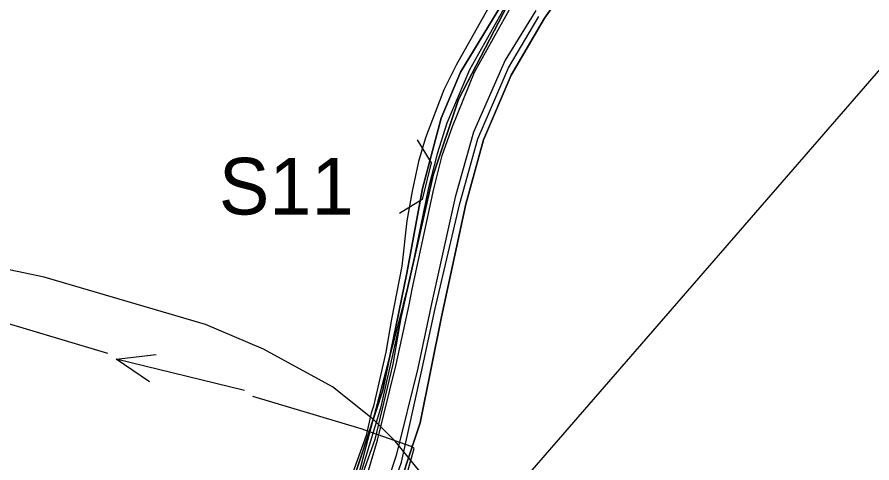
# Model space of a CAD drawing. Extents: x -645676 to -642474, y -1077513 to -1072613.
# Drawn here: x -644344.5 to -644118, y -1074273.6 to -1074155.6 of the extents above; entities that cross this region are included whole.
import ezdxf

# ---------------------------------------------------------------- set-up
doc = ezdxf.new("R2010")
doc.units = 0
for name, color, linetype in [('Kanalizace', 7, 'Continuous'), ('KULTURY_STAV', 7, 'Continuous'), ('OBVOD_PU', 7, 'Continuous'), ('P__kop___st_vaj_c_', 7, 'Continuous'), ('PC_OBJ_POPIS_STAV', 7, 'Continuous'), ('PC_OBJEKTY_STAV', 7, 'Continuous'), ('SDELOVACI', 7, 'Continuous'), ('Silnice_II__t__dy_a_III__t__dy', 7, 'Continuous'), ('VODOVOD', 7, 'Continuous'), ('VRSTEVNICE', 7, 'Continuous')]:
    doc.layers.add(name, color=color, linetype=linetype)

# ---------------------------------------------------------------- blocks, each defined once
blk = doc.blocks.new('$934')
blk.add_lwpolyline([(-2, -1), (-1, 0), (1, 0), (2, -1)])
blk = doc.blocks.new('6$1520')
blk.add_line((-3.5, 0), (3.5, 0))
blk.add_lwpolyline([(1.5, 0.75), (3.5, 0), (1.5, -0.75)])

msp = doc.modelspace()

# ---------------------------------------------------------------- linework, layer by layer
at = {"layer": 'Kanalizace'}
for p, q in [((-644214.6, -1074152.45), (-644227.52, -1074177.41)), ((-644227.52, -1074177.41), (-644234.31, -1074197.51)), ((-644234.31, -1074197.51), (-644241.54, -1074229.39)), ((-644241.54, -1074229.39), (-644248.25, -1074259.14)), ((-644248.25, -1074259.14), (-644256.42, -1074286.06)), ((-644240.08, -1074269.3), (-644239.92, -1074269.13)), ((-644239.33, -1074269.79), (-644240.08, -1074269.3))]:
    msp.add_line(p, q, dxfattribs=at)
msp.add_lwpolyline([(-644303.19, -1074361.26), (-644292.87, -1074350), (-644278.39, -1074333.4), (-644279.1, -1074330.06), (-644274.72, -1074323.21), (-644256.42, -1074286.06), (-644241.54, -1074229.39), (-644234.31, -1074197.51), (-644227.52, -1074177.41), (-644214.6, -1074152.45), (-644202.11, -1074135.18), (-644184.81, -1074119.51), (-644172.77, -1074112.68), (-644150.39, -1074099.83), (-644095.07, -1074073.95), (-644032.86, -1074045.12)], dxfattribs=at)
at = {"layer": 'KULTURY_STAV'}
for points in [[(-644355.08, -1074377.29), (-644340.72, -1074386.01), (-644337.39, -1074382.44), (-644335.21, -1074380.11), (-644331.37, -1074382.04), (-644329.31, -1074383.07), (-644327.96, -1074381.62), (-644302.98, -1074354.77), (-644299.31, -1074350.64), (-644284.74, -1074334.28), (-644281.65, -1074330.81), (-644272.76, -1074316.93), (-644263.01, -1074299.24), (-644257.6, -1074284.78), (-644247.58, -1074254.38), (-644241.28, -1074223.42), (-644237.07, -1074200.98), (-644232.18, -1074182.35), (-644227.01, -1074170.18), (-644210.92, -1074143.77)], [(-644210.92, -1074143.77), (-644227.01, -1074170.18), (-644232.18, -1074182.35), (-644237.07, -1074200.98), (-644241.28, -1074223.42), (-644247.58, -1074254.38), (-644257.6, -1074284.78), (-644263.01, -1074299.24), (-644272.76, -1074316.93), (-644281.65, -1074330.81), (-644328.48, -1074294.08), (-644348.3, -1074277.02)], [(-644126.83, -1074482.96), (-644165.01, -1074461.76), (-644166.37, -1074461.12), (-644170.07, -1074467.93), (-644188.71, -1074458.4), (-644160.16, -1074409.49), (-644182.34, -1074398.82), (-644207.74, -1074380.94), (-644229.36, -1074364.14), (-644237.36, -1074357.56), (-644244.3, -1074349.35), (-644252.39, -1074335.07), (-644259.71, -1074321.97), (-644260.16, -1074320.59), (-644260.26, -1074320.28), (-644253.72, -1074304.8), (-644245.38, -1074286.12), (-644237.75, -1074263.02), (-644232.1, -1074235.01), (-644225.62, -1074205.16), (-644220.96, -1074188.13), (-644213.58, -1074171.03), (-644204.81, -1074155.89), (-644196.84, -1074144.68)], [(-644196.84, -1074144.68), (-644204.81, -1074155.89), (-644213.58, -1074171.03), (-644220.96, -1074188.13), (-644225.62, -1074205.16), (-644232.1, -1074235.01), (-644237.75, -1074263.02), (-644245.38, -1074286.12)]]:
    msp.add_lwpolyline(points, dxfattribs=at)
at = {"layer": 'OBVOD_PU'}
msp.add_lwpolyline([(-644145.13, -1074484.54), (-644170.07, -1074467.93), (-644148.65, -1074428.45), (-644144.46, -1074417.05), (-644160.16, -1074409.49), (-644198.3, -1074391.14), (-644209.91, -1074383.89), (-644210.68, -1074383.43), (-644233.57, -1074369.87), (-644252.04, -1074355.97), (-644274.73, -1074339.66), (-644281.65, -1074330.81), (-644272.76, -1074316.93), (-644263.01, -1074299.24), (-644257.6, -1074284.78), (-644247.58, -1074254.38), (-644241.28, -1074223.42), (-644237.07, -1074200.98), (-644232.18, -1074182.35), (-644227.01, -1074170.18), (-644210.92, -1074143.77)], dxfattribs=at)
at = {"layer": 'P__kop___st_vaj_c_'}
for points in [[(-644214.29, -1074151.23), (-644224.64, -1074169.56), (-644230.67, -1074183.74), (-644233.23, -1074191.85), (-644235.52, -1074200.77), (-644240.56, -1074225.3), (-644242.19, -1074231.64), (-644244.97, -1074247.49), (-644249.76, -1074267.44), (-644256.06, -1074285.32), (-644259.56, -1074294.91), (-644266.24, -1074308.75), (-644274.06, -1074322.13), (-644280.73, -1074331.99)], [(-644274.83, -1074339.67), (-644268.16, -1074330.81), (-644263.41, -1074322.78), (-644256.43, -1074309.85), (-644248.71, -1074291.02), (-644242.69, -1074273.43), (-644237.43, -1074249.92), (-644233.77, -1074232.76), (-644227.22, -1074204.96), (-644222.42, -1074187.86), (-644214.33, -1074169.1), (-644206.25, -1074155.48)]]:
    msp.add_lwpolyline(points, dxfattribs=at)
at = {"layer": 'SDELOVACI'}
for points in [[(-644219.82, -1074153.48), (-644228.21, -1074168.32), (-644231.48, -1074174.89), (-644236.29, -1074187.55), (-644238.12, -1074193.82), (-644239.8, -1074201.71), (-644241.22, -1074209.6), (-644242.57, -1074221.6), (-644245.29, -1074235.6), (-644246.78, -1074244.33)], [(-644246.78, -1074244.33), (-644250.09, -1074258.66), (-644250.72, -1074260.48), (-644251.98, -1074266.4), (-644256.01, -1074277.41)]]:
    msp.add_lwpolyline(points, dxfattribs=at)
at = {"layer": 'Silnice_II__t__dy_a_III__t__dy'}
for p, q in [((-644223.34, -1074170.19), (-644213.22, -1074152.17)), ((-644207.06, -1074153.86), (-644215.16, -1074167.01)), ((-644215.16, -1074167.01), (-644223.58, -1074186.06)), ((-644229.15, -1074184.59), (-644223.34, -1074170.19)), ((-644231.85, -1074192.26), (-644229.15, -1074184.59)), ((-644223.58, -1074186.06), (-644228.46, -1074203.29)), ((-644234.08, -1074201.12), (-644231.85, -1074192.26)), ((-644239.85, -1074227.64), (-644234.08, -1074201.12)), ((-644228.46, -1074203.29), (-644234.62, -1074231.07)), ((-644240.67, -1074231.82), (-644239.85, -1074227.64)), ((-644234.62, -1074231.07), (-644238.29, -1074248.6)), ((-644244.09, -1074247.62), (-644240.67, -1074231.82)), ((-644249.05, -1074267.6), (-644244.09, -1074247.62)), ((-644238.29, -1074248.6), (-644244.04, -1074271.71)), ((-644252.4, -1074279.1), (-644249.05, -1074267.6)), ((-644244.04, -1074271.71), (-644249.96, -1074288.97))]:
    msp.add_line(p, q, dxfattribs=at)
at = {"layer": 'VODOVOD'}
for p, q in [((-644216.71, -1074285.5), (-643915.01, -1073938.26)), ((-644320.42, -1074244.65), (-644374.88, -1074228.43)), ((-644253.33, -1074264.64), (-644282.08, -1074256.07)), ((-644240.08, -1074269.3), (-644253.33, -1074264.64)), ((-644245.4, -1074291.26), (-644239.33, -1074269.79))]:
    msp.add_line(p, q, dxfattribs=at)
at = {"layer": 'VRSTEVNICE'}
msp.add_lwpolyline([(-644182.06, -1074479.14), (-644188.62, -1074467.75), (-644192.89, -1074458.63), (-644198.73, -1074442.4), (-644204, -1074420.18), (-644211.97, -1074366.63), (-644218.24, -1074333.3), (-644224.79, -1074303.39), (-644230.06, -1074289.43), (-644238.18, -1074275.48), (-644244.3, -1074267.93), (-644250, -1074262.23), (-644260.97, -1074253.54), (-644279.2, -1074243.57), (-644294.58, -1074237.02), (-644337.3, -1074224.49), (-644371.48, -1074217.37), (-644388.58, -1074212.95), (-644409.65, -1074205.41), (-644433.87, -1074193.44)], dxfattribs=at)

# ---------------------------------------------------------------- block references
at = {"layer": 'PC_OBJEKTY_STAV', "xscale": 5, "yscale": 5.000000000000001, "rotation": -103.61517500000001}
msp.add_blockref('$934', (-644235.98, -1074199.04), dxfattribs=at)
at = {"layer": 'VODOVOD', "xscale": 5, "yscale": 5, "rotation": 166.26316299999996}
msp.add_blockref('6$1520', (-644301.25, -1074250.36), dxfattribs=at)

# ---------------------------------------------------------------- texts
at = {"layer": 'PC_OBJ_POPIS_STAV'}
msp.add_text('S11', height=15, dxfattribs=at).set_placement((-644291.05, -1074207.89))

doc.saveas('drawing.dxf')
